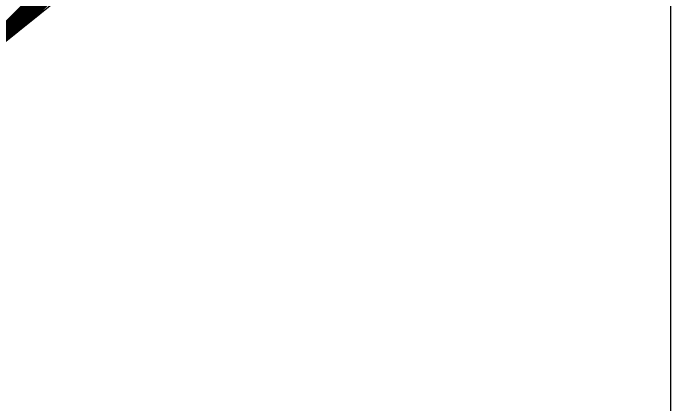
# Model space of a CAD drawing. Extents: x 1807779 to 1818251, y 673292 to 678849.
# Drawn here: x 1817392.334 to 1817396.032, y 674005.875 to 674008.071 of the extents above; entities that cross this region are included whole.
import ezdxf

# ---------------------------------------------------------------- set-up
doc = ezdxf.new("R2010")
doc.units = 0
doc.layers.add('Vertical Panels', color=7, linetype='Continuous')

msp = doc.modelspace()

# ---------------------------------------------------------------- linework, layer by layer
at = {"layer": 'Vertical Panels'}
for p, q in [((1817396.0317, 673973.4836), (1817396.0317, 674015.6711)), ((1817391.7441, 674007.4763), (1817396.0317, 674011.764)), ((1817391.7739, 674007.5002), (1817396.0317, 674011.758)), ((1817391.8038, 674007.5241), (1817396.0317, 674011.752)), ((1817391.8336, 674007.5479), (1817396.0317, 674011.7461)), ((1817391.8634, 674007.5718), (1817396.0317, 674011.7401)), ((1817391.8933, 674007.5957), (1817396.0317, 674011.7341)), ((1817391.9231, 674007.6195), (1817396.0317, 674011.7282)), ((1817391.9529, 674007.6434), (1817396.0317, 674011.7222)), ((1817391.9828, 674007.6673), (1817396.0317, 674011.7162)), ((1817392.0126, 674007.6911), (1817396.0317, 674011.7103)), ((1817392.0424, 674007.715), (1817396.0317, 674011.7043)), ((1817392.0722, 674007.7389), (1817396.0317, 674011.6983)), ((1817392.1021, 674007.7627), (1817396.0317, 674011.6924)), ((1817392.1319, 674007.7866), (1817396.0317, 674011.6864)), ((1817392.1617, 674007.8104), (1817396.0317, 674011.6804)), ((1817392.1916, 674007.8343), (1817396.0317, 674011.6745)), ((1817392.2214, 674007.8582), (1817396.0317, 674011.6685)), ((1817392.2512, 674007.882), (1817396.0317, 674011.6625)), ((1817392.2811, 674007.9059), (1817396.0317, 674011.6566)), ((1817392.3109, 674007.9298), (1817396.0317, 674011.6506)), ((1817392.3407, 674007.9536), (1817396.0317, 674011.6446)), ((1817392.3706, 674007.9775), (1817396.0317, 674011.6387)), ((1817392.4004, 674008.0014), (1817396.0317, 674011.6327)), ((1817392.4302, 674008.0252), (1817396.0317, 674011.6267)), ((1817392.46, 674008.0491), (1817396.0317, 674011.6208)), ((1817381.2661, 673999.0939), (1817396.0317, 674010.9064))]:
    msp.add_line(p, q, dxfattribs=at)

doc.saveas('drawing.dxf')
